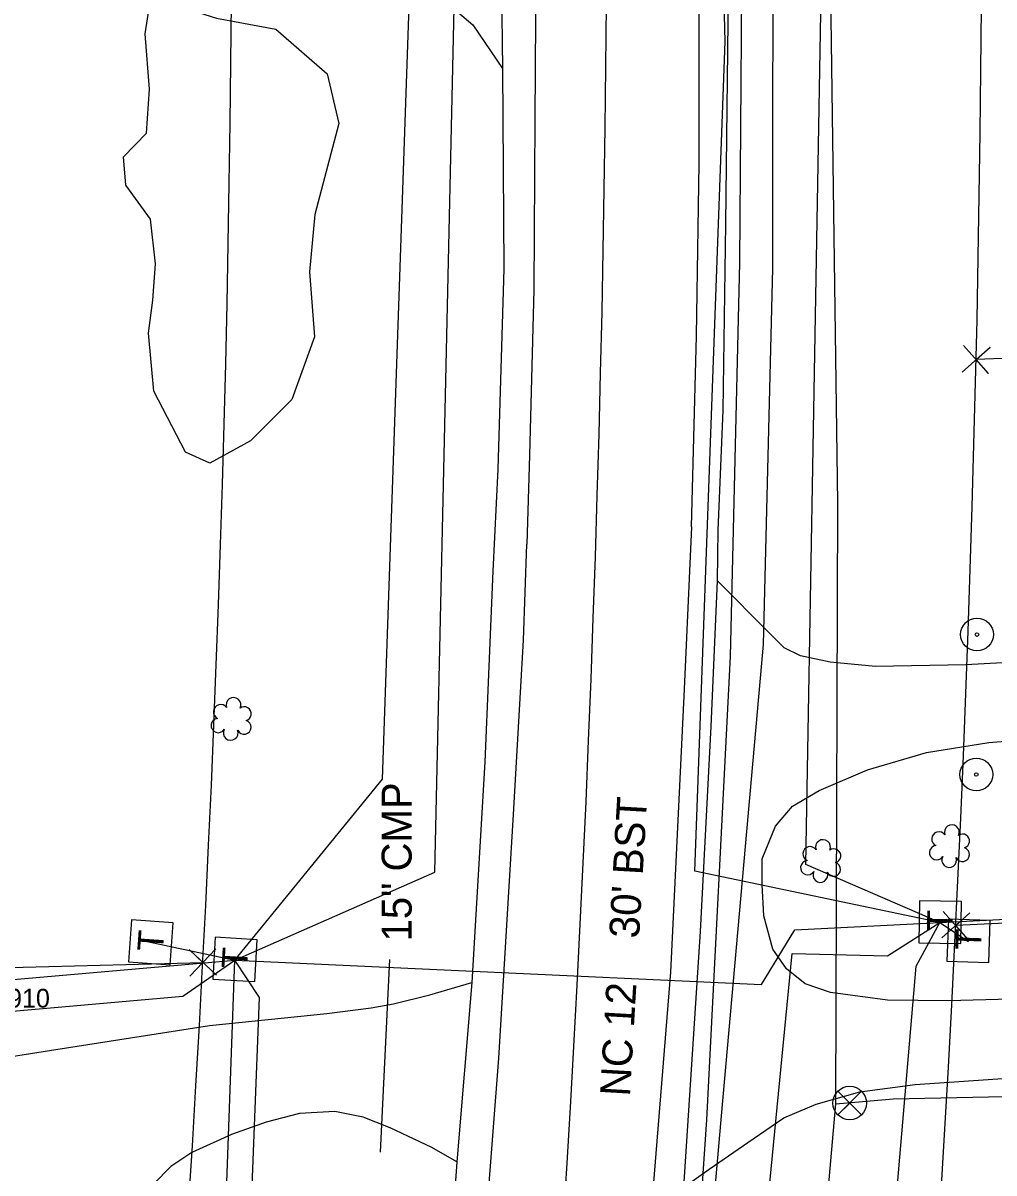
# Model space of a CAD drawing. Extents: x 3040896 to 3051146, y 687568 to 732976.
# Drawn here: x 3050359.9 to 3050489.4, y 692253.4 to 692406.7 of the extents above; entities that cross this region are included whole.
import ezdxf

# ---------------------------------------------------------------- set-up
doc = ezdxf.new("R2010")
doc.units = 0
for name, color, linetype in [('Exist Horizontal Alignment', 7, 'Continuous'), ('Exist Other Culture Located Object CELL', 7, 'Continuous'), ('Exist Property Corner CELL', 7, 'Continuous'), ('Exist Property Line', 7, 'Continuous'), ('Exist Right of Way Line', 7, 'Continuous'), ('Exist Roads EOP', 7, 'Continuous'), ('Exist Roads EOP Text', 7, 'Continuous'), ('Exist Roads EOT', 7, 'Continuous'), ('Exist Roads Soil', 7, 'Continuous'), ('Exist Structure Minor Pipes CMP 15 Inch', 7, 'Continuous'), ('Exist Structure Minor Pipes CMP 15 Inch Text', 7, 'Continuous'), ('Exist Utilities Power Pole Cogo Comment', 7, 'Continuous'), ('Exist Utilities Telephone Pedestal CELL', 7, 'Continuous'), ('Exist Utilities Telephone UG Cable', 7, 'Continuous'), ('Exist Utilities Telephone UG Conduit SUE', 7, 'Continuous'), ('Exist Utilities Water UG Line', 7, 'Continuous'), ('Exist Utilities Water UG Line SUE', 7, 'Continuous'), ('Exist Utilities Water Valve CELL', 7, 'Continuous'), ('Exist Vegetation Shrub CELL', 7, 'Continuous'), ('Exist Vegetation Woods Line', 7, 'Continuous')]:
    doc.layers.add(name, color=color, linetype=linetype)

msp = doc.modelspace()

# ---------------------------------------------------------------- linework, layer by layer
at = {"layer": 'Exist Horizontal Alignment'}
msp.add_arc((3047548.29, 692429.83), 2889.5, 341.451, 2.18494, dxfattribs=at)
at = {"layer": 'Exist Other Culture Located Object CELL'}
for centre, radius in [((3050487.12, 692325.17), 2.18), ((3050487.12, 692325.17), 0.24), ((3050487.03, 692306.51), 2.18), ((3050487.03, 692306.51), 0.24)]:
    msp.add_circle(centre, radius, dxfattribs=at)
at = {"layer": 'Exist Property Corner CELL'}
for p, q in [((3050487, 692361.83), (3050487, 692361.83)), ((3050484.29, 692286.38), (3050484.29, 692286.38)), ((3050383.91, 692281.45), (3050383.91, 692281.45))]:
    msp.add_line(p, q, dxfattribs=at)
for points in [[(3050485.33, 692363.69), (3050488.67, 692359.96), (3050487, 692361.83), (3050488.86, 692363.49), (3050485.14, 692360.16)], [(3050482.62, 692288.25), (3050485.96, 692284.52), (3050484.29, 692286.38), (3050486.15, 692288.05), (3050482.43, 692284.72)], [(3050382.19, 692279.64), (3050385.63, 692283.27), (3050383.91, 692281.45), (3050382.1, 692283.17), (3050385.73, 692279.73)]]:
    msp.add_lwpolyline(points, dxfattribs=at)
at = {"layer": 'Exist Property Line'}
for p, q in [((3050521.39, 692363.3), (3050487, 692361.83)), ((3050581.79, 692290.84), (3050484.29, 692286.38)), ((3050089.39, 692273.59), (3050383.91, 692281.45))]:
    msp.add_line(p, q, dxfattribs=at)
at = {"layer": 'Exist Right of Way Line'}
for radius in [2939.5, 2839.5]:
    msp.add_arc((3047548.29, 692429.83), radius, 341.451, 2.18494, dxfattribs=at)
at = {"layer": 'Exist Roads EOP'}
for points in [[(3050418.98, 692591.35), (3050419.39, 692590.19), (3050419.89, 692584.24), (3050420.68, 692557.9), (3050421.52, 692529.31), (3050421.42, 692498.07), (3050422.85, 692470.73), (3050423.36, 692438.2), (3050423.58, 692421.83), (3050423.88, 692400.66), (3050424.06, 692373.92), (3050423.26, 692347.21), (3050422.57, 692333.6)], [(3050452.6, 692339.09), (3050453.28, 692355.04), (3050453.63, 692379.95), (3050453.93, 692406.92), (3050453.86, 692418.33), (3050454.18, 692419.67)], [(3050442.94, 692183.19), (3050442.64, 692184.72), (3050442.67, 692188.75), (3050445.75, 692224.78), (3050448.02, 692251.48), (3050450.28, 692285.57), (3050451.67, 692312.92), (3050452.54, 692332.34), (3050452.6, 692339.09)], [(3050422.57, 692333.6), (3050421.5, 692308.19), (3050419.78, 692278.79), (3050417.77, 692254.87), (3050415.09, 692217.27), (3050411.91, 692180.22), (3050408.34, 692141.62), (3050405.23, 692116.7), (3050399.7, 692069.33), (3050393.06, 692018.15), (3050381.68, 691947.12), (3050378.88, 691928.21), (3050374.32, 691903.28), (3050369.25, 691876.97), (3050364.29, 691851.91)]]:
    msp.add_lwpolyline(points, dxfattribs=at)
at = {"layer": 'Exist Roads EOT'}
for points in [[(3050449.05, 692339.54), (3050449.71, 692364.99), (3050450.1, 692387.96), (3050450.09, 692409.97), (3050449.97, 692431.05), (3050449.75, 692451.94), (3050448.8, 692483.44), (3050447.72, 692513.69), (3050446.72, 692541.95), (3050445.97, 692566.52), (3050445.04, 692590.38), (3050443.95, 692616.32), (3050443.09, 692642.95), (3050442.17, 692671.12), (3050441.15, 692703.67), (3050440.27, 692728.03)], [(3050418.49, 692721.32), (3050420.08, 692678.26), (3050421.42, 692641.37), (3050422.5, 692605.96), (3050424.26, 692559.26), (3050425.58, 692521.68), (3050426.39, 692490.14), (3050427.53, 692454.15), (3050428.36, 692420.85), (3050428.17, 692393.83), (3050428.05, 692371.16), (3050427.45, 692349.08), (3050427.1, 692337.22)], [(3050449.05, 692339.54), (3050448.1, 692317.88), (3050446.24, 692280.17), (3050443.24, 692242.79), (3050441.08, 692209.53), (3050436.36, 692160.26), (3050432.05, 692120.59), (3050425.16, 692066.08), (3050419.53, 692024.14), (3050413.73, 691982.55), (3050409.13, 691952.43), (3050402.69, 691913.44), (3050391.31, 691854.27)], [(3050368.77, 691852.55), (3050373.59, 691877.32), (3050380.16, 691912.36), (3050387.83, 691958.96), (3050395.57, 692010.64), (3050401.4, 692052.65), (3050408.86, 692109.62), (3050413.93, 692156.72), (3050417.61, 692195.38), (3050420.31, 692228.98), (3050423.36, 692268.7), (3050425.33, 692301.17), (3050426.65, 692324.44), (3050427.1, 692337.22)]]:
    msp.add_lwpolyline(points, dxfattribs=at)
at = {"layer": 'Exist Roads Soil'}
for points in [[(3050416.42, 692409.44), (3050419.89, 692406.47), (3050423.88, 692400.66)], [(3050687.11, 692336.4), (3050679.68, 692333.49), (3050666.31, 692330.58), (3050648.61, 692327.56), (3050632.43, 692325.79), (3050613.93, 692324.28), (3050597.68, 692323.16), (3050577.57, 692322.54), (3050559.89, 692322.48), (3050539.28, 692322.9), (3050521.56, 692322.93), (3050509.9, 692322.59), (3050501.13, 692321.99), (3050485.62, 692321.11), (3050473.58, 692320.89), (3050467.56, 692321.49), (3050463.59, 692322.32), (3050461.4, 692323.42), (3050459.51, 692325.31), (3050452.54, 692332.34)], [(3050500, 692276.78), (3050483.28, 692276.33), (3050475.21, 692276.41), (3050467.6, 692277.45), (3050464.21, 692278.58), (3050461.71, 692280.61), (3050459.92, 692283.21), (3050458.72, 692287.65), (3050458.48, 692291.85), (3050458.5, 692295.27), (3050460.26, 692299.61), (3050462.54, 692302.28), (3050466.06, 692304.38), (3050472.51, 692307.13), (3050480.4, 692309.43), (3050488.7, 692310.77), (3050498.99, 692311.63)], [(3050320.48, 692262.69), (3050330.91, 692263.89), (3050347.11, 692267.12), (3050364.3, 692269.82), (3050384.79, 692273.04), (3050400.43, 692274.63), (3050406.35, 692275.39), (3050409.33, 692275.94), (3050414.17, 692277.13), (3050419.78, 692278.79)], [(3050448.02, 692251.48), (3050451.42, 692253.9), (3050457.3, 692257.93), (3050461.36, 692260.71), (3050465.66, 692262.56), (3050471.5, 692264.21), (3050478.88, 692265.17), (3050491.2, 692266.01), (3050509.69, 692267.28), (3050525.16, 692267.64), (3050540.16, 692267.69), (3050554.94, 692268.35), (3050563.52, 692268.52), (3050570.07, 692268.32), (3050575.47, 692267.56), (3050578.65, 692266.71), (3050582.07, 692265.2), (3050584.54, 692263.58), (3050586.28, 692261.68), (3050587.6, 692258.53), (3050588.62, 692252.04), (3050590.27, 692234.67), (3050601.02, 692235.41)], [(3050417.77, 692254.87), (3050414.45, 692256.77), (3050408.89, 692259.41), (3050405.28, 692260.82), (3050401.51, 692261.57), (3050396.8, 692261.29), (3050392.36, 692260.14), (3050387.75, 692258.51), (3050382.44, 692256.09), (3050379.65, 692254.24), (3050377.35, 692251.87)]]:
    msp.add_lwpolyline(points, dxfattribs=at)
at = {"layer": 'Exist Structure Minor Pipes CMP 15 Inch'}
msp.add_lwpolyline([(3050408.79, 692281.84), (3050407.57, 692256.17)], dxfattribs=at)
at = {"layer": 'Exist Utilities Telephone Pedestal CELL'}
for p, q in [((3050482.17, 692286.76), (3050482.17, 692286.76)), ((3050376.96, 692284.06), (3050376.96, 692284.06)), ((3050485.98, 692284.26), (3050485.98, 692284.26)), ((3050388.17, 692281.77), (3050388.17, 692281.77))]:
    msp.add_line(p, q, dxfattribs=at)
for points in [[(3050484.96, 692283.99), (3050485.04, 692289.58), (3050479.45, 692289.67), (3050479.36, 692284.07), (3050484.96, 692283.99)], [(3050379.58, 692281.14), (3050379.98, 692286.72), (3050374.4, 692287.12), (3050374, 692281.54), (3050379.58, 692281.14)], [(3050488.71, 692281.45), (3050488.89, 692287.04), (3050483.3, 692287.22), (3050483.12, 692281.63), (3050488.71, 692281.45)], [(3050390.84, 692278.89), (3050391.16, 692284.47), (3050385.58, 692284.8), (3050385.25, 692279.21), (3050390.84, 692278.89)]]:
    msp.add_lwpolyline(points, dxfattribs=at)
at = {"layer": 'Exist Utilities Telephone UG Cable'}
for points in [[(3050388.17, 692281.77), (3050414.85, 692293.47), (3050418.66, 692464.37), (3050411.05, 692709.15), (3050399.55, 692946.79)], [(3050388.17, 692281.77), (3050407.85, 692305.9), (3050413.08, 692456.66), (3050407.85, 692700.17), (3050465.87, 692702.07), (3050462.97, 692776.37), (3050460.21, 692782.71)], [(3050482.17, 692286.76), (3050449.52, 692293.62), (3050453.53, 692404.23), (3050449.73, 692554.99), (3050443.86, 692681.66), (3050441.22, 692780.53), (3050455.38, 692780.53), (3050459.99, 692782.47)], [(3050482.17, 692286.76), (3050464.31, 692294.52), (3050467.77, 692491.31), (3050468.46, 692570.87), (3050459.99, 692782.47)], [(3049579.18, 692418.79), (3049580.16, 692403.15), (3049827.57, 692412.55), (3049829.24, 692413.96), (3049831.33, 692412.67), (3050221.47, 692427.49), (3050226.47, 692308.35), (3050227.89, 692282.67), (3050227.18, 692267.69), (3050388.17, 692281.77)], [(3050482.17, 692286.76), (3050684.13, 692296.91)], [(3050388.17, 692281.77), (3050458.38, 692278.52), (3050462.82, 692285.81), (3050482.17, 692286.76)], [(3050413.62, 691781.42), (3050411.67, 691787.91), (3050393.18, 691793.16), (3050421.6, 691924.67), (3050440.31, 692081.94), (3050450.77, 692162.15), (3050462.5, 692282.64), (3050475.19, 692282.32), (3050482.17, 692286.76)], [(3050413.62, 691781.42), (3050450.45, 692029.34), (3050472.57, 692205.55), (3050478.99, 692280.93), (3050482.17, 692286.76)], [(3050482.17, 692286.76), (3050485.98, 692284.26)], [(3050376.71, 692284.2), (3050388.17, 692281.77)], [(3049596.71, 692158.55), (3049598.34, 692164.45), (3049874.82, 692169.21), (3049874.93, 692164.81), (3049877.04, 692169.53), (3050100.49, 692176.11), (3050101.16, 692172.77), (3050103.16, 692176.4), (3050350.02, 692187.28), (3050352.4, 692180.56), (3050354.81, 692187.28), (3050388.06, 692188.83), (3050391.45, 692276.76), (3050388.17, 692281.77)], [(3050154.29, 692256.95), (3050381.27, 692276.96), (3050388.17, 692281.77)], [(3050260.31, 691564.78), (3050289.07, 691666.99), (3050266.25, 691669.84), (3050263.01, 691676.7), (3050381.82, 692105.25), (3050388.17, 692281.77)]]:
    msp.add_lwpolyline(points, dxfattribs=at)
at = {"layer": 'Exist Utilities Telephone UG Conduit SUE'}
for points in [[(3050451.11, 692260.46), (3050454.25, 692322.24), (3050455.52, 692374.78), (3050455.89, 692428.95), (3050454.93, 692474.36), (3050453.36, 692525.46), (3050451.82, 692557.93), (3050450.38, 692595.45), (3050447.97, 692634.22), (3050446.43, 692665.87), (3050445.07, 692699.48), (3050445.27, 692736.12), (3050443.7, 692782.67), (3050441.89, 692810.97), (3050440.13, 692867.47), (3050439.48, 692908.06), (3050437.3, 692948.91), (3050435.97, 692985.55)], [(3050453.06, 692261.01), (3050458.65, 692323.85), (3050459.89, 692374.02), (3050459.96, 692429.1), (3050459.64, 692490.07), (3050460.02, 692516.25), (3050459.98, 692558.37), (3050458.42, 692597.38), (3050457.73, 692636.83), (3050457.08, 692654.03), (3050459.73, 692657.96), (3050459.45, 692663.21)], [(3050204.31, 691198.02), (3050217.33, 691238.61), (3050246.99, 691329.68), (3050255.16, 691354.24), (3050257.11, 691359.81), (3050285.66, 691445.56), (3050311.85, 691526.82), (3050319.54, 691550.7), (3050333.71, 691593.52), (3050346.78, 691641.84), (3050376.07, 691748.7), (3050384.66, 691782.86), (3050394.28, 691828.2), (3050407.75, 691884.37), (3050416.04, 691929.41), (3050421.75, 691968.35), (3050431.44, 692052.97), (3050437.86, 692105.62), (3050443.35, 692145.22), (3050446.97, 692183.73), (3050449.41, 692219.29), (3050453.06, 692261.01)], [(3050282.17, 691445.38), (3050309.77, 691524.06), (3050318.46, 691550.99), (3050331, 691593.08), (3050345.78, 691642), (3050374.75, 691747.94), (3050383.05, 691783.78), (3050392.62, 691827.48), (3050403.52, 691884.08), (3050414.14, 691928.34), (3050419.9, 691970.04), (3050436.56, 692105.97), (3050442.19, 692145.22), (3050445.05, 692183.04), (3050448.26, 692218.8), (3050451.11, 692260.46)]]:
    msp.add_lwpolyline(points, dxfattribs=at)
at = {"layer": 'Exist Utilities Water UG Line'}
msp.add_lwpolyline([(3050475.93, 692263.26), (3050683.79, 692267.63)], dxfattribs=at)
at = {"layer": 'Exist Utilities Water UG Line SUE'}
msp.add_line((3050468.31, 692262.6), (3050475.93, 692263.26), dxfattribs=at)
for points in [[(3050468.31, 692262.6), (3050468.58, 692342.68), (3050467.6, 692413.91)], [(3050459.9, 692178.26), (3050463.63, 692209.38), (3050468.31, 692262.6)]]:
    msp.add_lwpolyline(points, dxfattribs=at)
at = {"layer": 'Exist Utilities Water Valve CELL'}
msp.add_lwpolyline([(3050471.72, 692264.28), (3050468.57, 692261.13), (3050470.15, 692262.7), (3050471.72, 692261.13), (3050468.57, 692264.28)], dxfattribs=at)
msp.add_circle((3050470.15, 692262.7), 2.23, dxfattribs=at)
at = {"layer": 'Exist Vegetation Shrub CELL'}
for p, q in [((3050387.77, 692313.74), (3050387.77, 692313.74)), ((3050483.54, 692296.77), (3050483.54, 692296.77)), ((3050466.36, 692294.79), (3050466.36, 692294.79))]:
    msp.add_line(p, q, dxfattribs=at)
for centre, radius, start, end in [((3050388, 692315.78), 0.99, 334.8391, 200.4717), ((3050386.29, 692314.87), 0.968, 35.8908, 245.4216), ((3050389.44, 692314.61), 0.929, 284.4567, 126.0861), ((3050385.97, 692313.04), 0.955, 95.1099, 327.9534), ((3050389.41, 692312.81), 0.937, 204.9913, 73.4601), ((3050387.64, 692312.06), 0.984, 151.2797, 21.387), ((3050483.77, 692298.81), 0.99, 334.8391, 200.4717), ((3050466.59, 692296.83), 0.99, 334.8391, 200.4717), ((3050482.05, 692297.9), 0.968, 35.8908, 245.4216), ((3050485.21, 692297.64), 0.929, 284.4567, 126.0861), ((3050464.87, 692295.92), 0.968, 35.8908, 245.4216), ((3050468.03, 692295.66), 0.929, 284.4567, 126.0861), ((3050481.74, 692296.07), 0.955, 95.1099, 327.9534), ((3050485.17, 692295.84), 0.937, 204.9913, 73.4601), ((3050464.56, 692294.09), 0.955, 95.1099, 327.9534), ((3050467.99, 692293.86), 0.937, 204.9913, 73.4601), ((3050483.41, 692295.09), 0.984, 151.2797, 21.387), ((3050466.23, 692293.11), 0.984, 151.2797, 21.387)]:
    msp.add_arc(centre, radius, start, end, dxfattribs=at)
at = {"layer": 'Exist Vegetation Woods Line'}
msp.add_lwpolyline([(3050377.6, 692374.62), (3050376.94, 692380.54), (3050373.67, 692385.09), (3050373.36, 692388.89), (3050376.4, 692392.01), (3050376.79, 692397.87), (3050376.23, 692405.28), (3050376.99, 692410.15), (3050385.72, 692407.37), (3050393.63, 692405.87), (3050400.47, 692399.93), (3050402.06, 692393.3), (3050398.86, 692381.2), (3050398.14, 692373.54), (3050398.8, 692364.86), (3050395.79, 692356.52), (3050390.25, 692351.02), (3050384.86, 692348.04), (3050381.59, 692349.48), (3050377.39, 692357.61), (3050376.67, 692365.35), (3050377.25, 692369.77), (3050377.6, 692374.62)], dxfattribs=at)

# ---------------------------------------------------------------- texts
at = {"layer": 'Exist Roads EOP Text'}
msp.add_text("NC 12    30' BST", height=4, rotation=86.6973, dxfattribs=at).set_placement((3050440.85, 692263.52))
at = {"layer": 'Exist Structure Minor Pipes CMP 15 Inch Text'}
msp.add_text('15" CMP', height=4, rotation=90, dxfattribs=at).set_placement((3050411.75, 692284.24))
at = {"layer": 'Exist Utilities Power Pole Cogo Comment'}
msp.add_text('748910', height=2.5, dxfattribs=at).set_placement((3050352.37, 692275.43))
at = {"layer": 'Exist Utilities Telephone Pedestal CELL'}
for rotation, p in [(89.1319, (3050483.87, 692285.6)), (85.8597, (3050378.58, 692282.81)), (88.1326, (3050487.65, 692283.07)), (86.6576, (3050389.82, 692280.54))]:
    msp.add_text('T', height=3.42, rotation=rotation, dxfattribs=at).set_placement(p)

doc.saveas('drawing.dxf')
